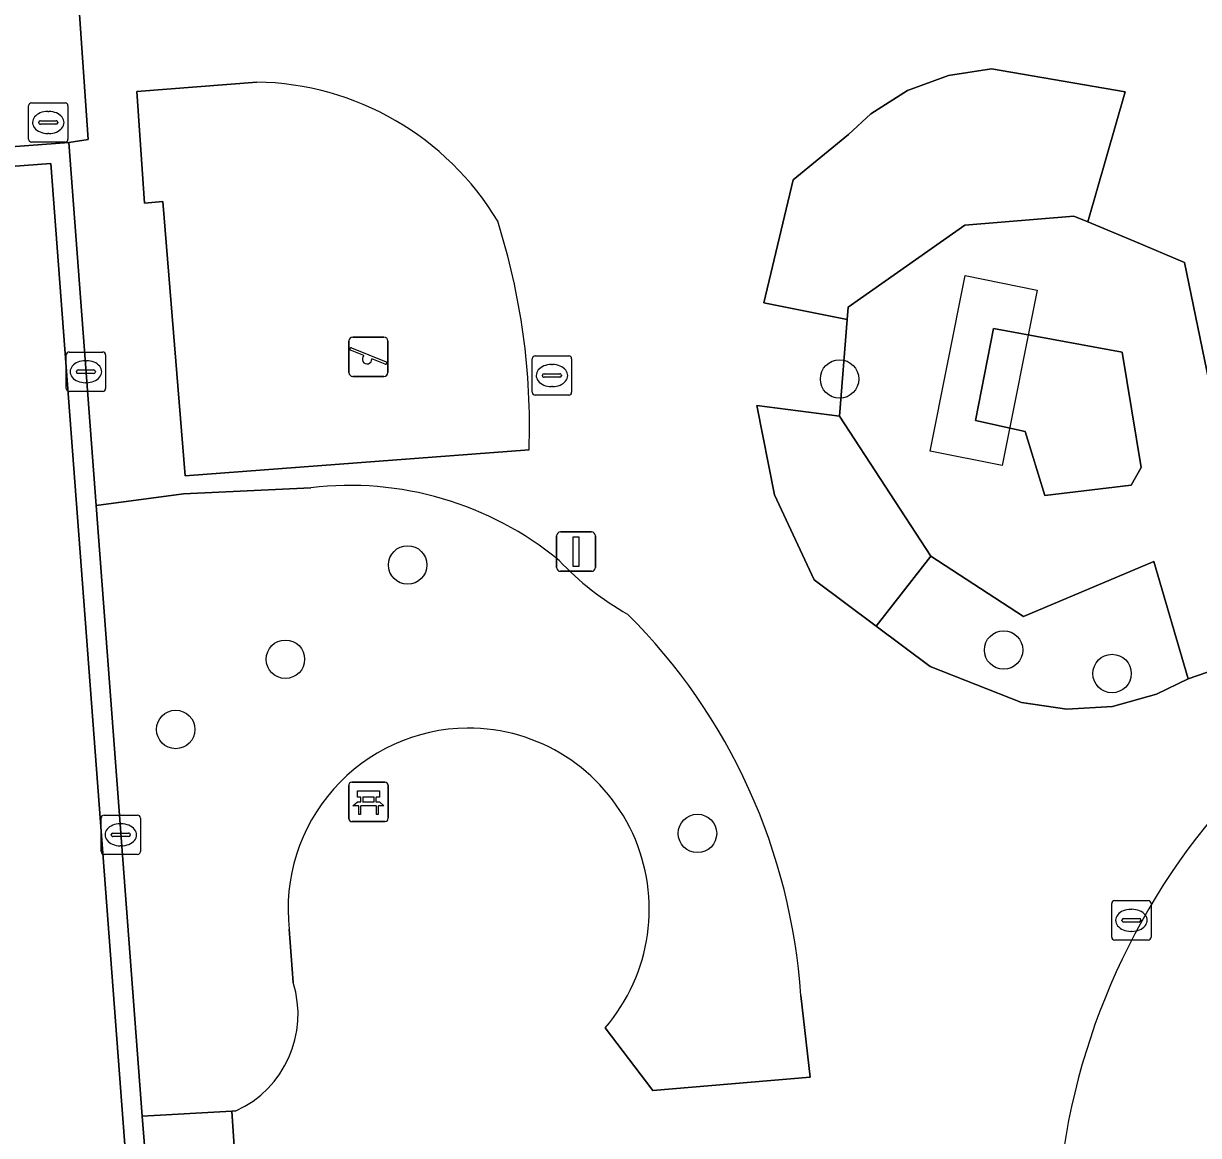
# Model space of a CAD drawing. Extents: x 160732 to 162107, y 387428 to 388479.
# Drawn here: x 160829 to 160858.88, y 387570.72 to 387598.99 of the extents above; entities that cross this region are included whole.
import ezdxf

# ---------------------------------------------------------------- set-up
doc = ezdxf.new("R2010")
doc.units = 0
for name, color, linetype in [('IMGEO_Bank', 7, 'Continuous'), ('IMGEO_Boom', 7, 'Continuous'), ('IMGEO_Groenvoorziening', 7, 'Continuous'), ('IMGEO_Hek', 7, 'Continuous'), ('IMGEO_Kolk', 7, 'Continuous'), ('IMGEO_Lichtmast', 7, 'Continuous'), ('IMGEO_Loofbos', 7, 'Continuous'), ('IMGEO_Pand', 7, 'Continuous'), ('IMGEO_Pand_vergunning_verleend', 7, 'Continuous'), ('IMGEO_Rioolput', 7, 'Continuous'), ('IMGEO_Speelvoorziening', 7, 'Continuous'), ('IMGEO_Terreindeel_gesloten', 7, 'Continuous'), ('IMGEO_Terreindeel_open', 7, 'Continuous'), ('IMGEO_Voetpad_op_trap', 7, 'Continuous'), ('IMGEO_Voetpad_open', 7, 'Continuous')]:
    doc.layers.add(name, color=color, linetype=linetype)

msp = doc.modelspace()

# ---------------------------------------------------------------- linework, layer by layer
at = {"layer": 'IMGEO_Bank'}
for p, q in [((160837.276, 387578.777), (160837.276, 387579.618)), ((160837.276, 387579.618), (160837.276, 387578.777)), ((160837.351, 387579.702), (160838.192, 387579.702)), ((160838.192, 387579.702), (160837.351, 387579.702)), ((160838.276, 387579.627), (160838.276, 387578.786)), ((160838.276, 387578.786), (160838.276, 387579.627)), ((160837.585, 387579.208), (160837.585, 387579.314)), ((160837.629, 387579.314), (160837.629, 387579.208)), ((160837.917, 387579.32), (160837.635, 387579.32)), ((160837.923, 387579.208), (160837.923, 387579.314)), ((160837.967, 387579.314), (160837.967, 387579.208)), ((160837.973, 387579.1), (160837.58, 387579.1)), ((160837.635, 387579.202), (160837.917, 387579.202)), ((160838.201, 387578.702), (160837.36, 387578.702)), ((160837.36, 387578.702), (160838.201, 387578.702))]:
    msp.add_line(p, q, dxfattribs=at)
for points in [[(160837.579, 387579.32), (160837.493, 387579.32), (160837.493, 387579.481), (160838.056, 387579.481), (160838.056, 387579.32), (160837.973, 387579.32)], [(160837.523, 387579.1), (160837.381, 387579.1), (160837.493, 387579.202), (160837.579, 387579.202)], [(160837.573, 387579.093), (160837.573, 387578.886), (160837.53, 387578.886), (160837.53, 387579.093)], [(160837.973, 387579.202), (160838.056, 387579.202), (160838.168, 387579.1), (160838.029, 387579.1)], [(160838.023, 387579.093), (160838.023, 387578.886), (160837.979, 387578.886), (160837.979, 387579.093)]]:
    msp.add_lwpolyline(points, dxfattribs=at)
for centre, radius, start, end in [((160837.354, 387579.624), 0.0779, 92.4484, 184.2845), ((160837.354, 387579.624), 0.0779, 92.4484, 184.2845), ((160838.198, 387579.624), 0.0779, 2.4484, 94.2845), ((160838.198, 387579.624), 0.0779, 2.4484, 94.2845), ((160837.578, 387579.313), 0.00671, 2.8957, 87.1043), ((160837.635, 387579.313), 0.00671, 92.8957, 177.1043), ((160837.917, 387579.313), 0.00671, 2.8957, 87.1043), ((160837.974, 387579.313), 0.00671, 92.8957, 177.1043), ((160837.523, 387579.093), 0.00671, 2.8957, 87.1043), ((160837.58, 387579.093), 0.00671, 92.8957, 177.1043), ((160837.578, 387579.209), 0.00671, 272.8957, 357.1043), ((160837.635, 387579.209), 0.00671, 182.8957, 267.1043), ((160837.917, 387579.209), 0.00671, 272.8957, 357.1043), ((160837.974, 387579.209), 0.00671, 182.8957, 267.1043), ((160837.972, 387579.093), 0.00671, 2.8957, 87.1043), ((160838.029, 387579.093), 0.00671, 92.8957, 177.1043), ((160837.354, 387578.78), 0.0779, 182.4484, 274.2845), ((160837.354, 387578.78), 0.0779, 182.4484, 274.2845), ((160838.198, 387578.78), 0.0779, 272.4484, 4.2845), ((160838.198, 387578.78), 0.0779, 272.4484, 4.2845)]:
    msp.add_arc(centre, radius, start, end, dxfattribs=at)
at = {"layer": 'IMGEO_Boom'}
for centre in [(160849.755, 387589.952), (160838.773, 387585.226), (160853.926, 387583.064), (160835.664, 387582.829), (160856.684, 387582.465), (160832.875, 387581.044), (160846.142, 387578.402)]:
    msp.add_circle(centre, 0.489, dxfattribs=at)
at = {"layer": 'IMGEO_Groenvoorziening'}
for points in [[(160836.311, 387587.187), (160833.07, 387587.031), (160830.855, 387586.738), (160832.025, 387571.213), (160834.305, 387571.346), (160834.405, 387571.352)], [(160835.86, 387574.612), (160835.759, 387575.967)], [(160843.795, 387573.462), (160845.009, 387571.87), (160849.005, 387572.204), (160848.768, 387574.282)]]:
    msp.add_lwpolyline(points, dxfattribs=at)
for centre, radius, start, end in [((160837.305, 387578.872), 8.375, 50.5579, 96.8144), ((160847.834, 387590.208), 7.13, 223.0696, 240.8984), ((160833.688, 387573.283), 15.113, 3.791, 45.0452), ((160840.333, 387576.478), 4.602, 90.5426, 186.377), ((160840.309, 387576.474), 4.607, 319.175, 90.2512), ((160833.291, 387573.804), 2.694, 294.442, 17.4538)]:
    msp.add_arc(centre, radius, start, end, dxfattribs=at)
at = {"layer": 'IMGEO_Hek'}
for points in [[(160849.949, 387591.467), (160847.829, 387591.885), (160848.574, 387595.012), (160849.982, 387596.17), (160850.55, 387596.691), (160851.484, 387597.285), (160852.521, 387597.67), (160853.616, 387597.832), (160857.016, 387597.252), (160856.068, 387593.947)], [(160849.75, 387589.004), (160847.655, 387589.28), (160848.102, 387587.007), (160849.108, 387584.848), (160850.688, 387583.67)], [(160857.744, 387585.317), (160858.617, 387582.334)], [(160850.688, 387583.67), (160852.062, 387582.645), (160854.378, 387581.729), (160855.53, 387581.557), (160856.693, 387581.629), (160857.815, 387581.941), (160858.617, 387582.334)], [(160858.617, 387582.334), (160859.82, 387582.749)]]:
    msp.add_lwpolyline(points, dxfattribs=at)
at = {"layer": 'IMGEO_Kolk'}
for p, q in [((160830.091, 387589.712), (160830.091, 387590.564)), ((160830.166, 387590.638), (160831.018, 387590.638)), ((160830.579, 387590.418), (160830.604, 387590.418)), ((160831.092, 387590.564), (160831.092, 387589.712)), ((160841.941, 387589.614), (160841.941, 387590.466)), ((160842.016, 387590.54), (160842.868, 387590.54)), ((160842.942, 387590.466), (160842.942, 387589.614)), ((160830.35, 387590.132), (160830.35, 387590.144)), ((160830.788, 387590.095), (160830.39, 387590.095)), ((160830.393, 387590.181), (160830.791, 387590.181)), ((160830.834, 387590.144), (160830.834, 387590.132)), ((160842.243, 387590.083), (160842.641, 387590.083)), ((160842.429, 387590.32), (160842.454, 387590.32)), ((160830.602, 387589.858), (160830.577, 387589.858)), ((160842.2, 387590.034), (160842.2, 387590.046)), ((160842.638, 387589.997), (160842.24, 387589.997)), ((160842.452, 387589.76), (160842.427, 387589.76)), ((160842.684, 387590.046), (160842.684, 387590.034)), ((160831.018, 387589.638), (160830.166, 387589.638)), ((160842.868, 387589.54), (160842.016, 387589.54)), ((160830.977, 387577.941), (160830.977, 387578.793)), ((160831.052, 387578.867), (160831.904, 387578.867)), ((160831.978, 387578.793), (160831.978, 387577.941)), ((160831.279, 387578.41), (160831.677, 387578.41)), ((160831.465, 387578.647), (160831.49, 387578.647)), ((160831.236, 387578.361), (160831.236, 387578.373)), ((160831.674, 387578.324), (160831.276, 387578.324)), ((160831.72, 387578.373), (160831.72, 387578.361)), ((160831.904, 387577.867), (160831.052, 387577.867)), ((160831.488, 387578.087), (160831.463, 387578.087)), ((160856.675, 387575.767), (160856.675, 387576.619)), ((160856.75, 387576.693), (160857.602, 387576.693)), ((160857.676, 387576.619), (160857.676, 387575.767)), ((160857.163, 387576.473), (160857.188, 387576.473)), ((160856.934, 387576.187), (160856.934, 387576.199)), ((160857.372, 387576.15), (160856.974, 387576.15)), ((160856.977, 387576.236), (160857.375, 387576.236)), ((160857.418, 387576.199), (160857.418, 387576.187)), ((160857.186, 387575.913), (160857.161, 387575.913)), ((160857.602, 387575.693), (160856.75, 387575.693))]:
    msp.add_line(p, q, dxfattribs=at)
for points in [[(160830.091, 387589.712), (160830.091, 387590.564)], [(160830.166, 387590.638), (160831.018, 387590.638)], [(160831.092, 387590.564), (160831.092, 387589.712)], [(160841.941, 387589.614), (160841.941, 387590.466)], [(160842.016, 387590.54), (160842.868, 387590.54)], [(160842.942, 387590.466), (160842.942, 387589.614)], [(160831.018, 387589.638), (160830.166, 387589.638)], [(160842.868, 387589.54), (160842.016, 387589.54)], [(160830.977, 387577.941), (160830.977, 387578.793)], [(160831.052, 387578.867), (160831.904, 387578.867)], [(160831.978, 387578.793), (160831.978, 387577.941)], [(160831.904, 387577.867), (160831.052, 387577.867)], [(160856.675, 387575.767), (160856.675, 387576.619)], [(160856.75, 387576.693), (160857.602, 387576.693)], [(160857.676, 387576.619), (160857.676, 387575.767)], [(160857.602, 387575.693), (160856.75, 387575.693)]]:
    msp.add_lwpolyline(points, dxfattribs=at)
for centre, radius, start, end in [((160830.168, 387590.562), 0.0765, 91.552, 178.448), ((160830.168, 387590.562), 0.0765, 91.552, 178.448), ((160831.016, 387590.562), 0.0765, 1.552, 88.448), ((160831.016, 387590.562), 0.0765, 1.552, 88.448), ((160842.018, 387590.464), 0.0765, 91.552, 178.448), ((160842.018, 387590.464), 0.0765, 91.552, 178.448), ((160842.866, 387590.464), 0.0765, 1.552, 88.448), ((160842.866, 387590.464), 0.0765, 1.552, 88.448), ((160830.39, 387590.141), 0.0403, 85.8775, 175.7526), ((160830.387, 387590.131), 0.0366, 178.938, 274.7102), ((160830.791, 387590.138), 0.043, 264.8664, 352.4533), ((160830.795, 387590.143), 0.0386, 1.7309, 96.639), ((160842.24, 387590.043), 0.0403, 85.8775, 175.7526), ((160842.645, 387590.045), 0.0386, 1.7309, 96.639), ((160842.237, 387590.033), 0.0366, 178.938, 274.7102), ((160842.641, 387590.04), 0.043, 264.8664, 352.4533), ((160830.168, 387589.714), 0.0765, 181.552, 268.448), ((160830.168, 387589.714), 0.0765, 181.552, 268.448), ((160831.016, 387589.714), 0.0765, 271.552, 358.448), ((160831.016, 387589.714), 0.0765, 271.552, 358.448), ((160842.018, 387589.616), 0.0765, 181.552, 268.448), ((160842.018, 387589.616), 0.0765, 181.552, 268.448), ((160842.866, 387589.616), 0.0765, 271.552, 358.448), ((160842.866, 387589.616), 0.0765, 271.552, 358.448), ((160831.054, 387578.791), 0.0765, 91.552, 178.448), ((160831.054, 387578.791), 0.0765, 91.552, 178.448), ((160831.902, 387578.791), 0.0765, 1.552, 88.448), ((160831.902, 387578.791), 0.0765, 1.552, 88.448), ((160831.276, 387578.37), 0.0403, 85.8775, 175.7526), ((160831.681, 387578.372), 0.0386, 1.7309, 96.639), ((160831.273, 387578.36), 0.0366, 178.938, 274.7102), ((160831.677, 387578.367), 0.043, 264.8664, 352.4533), ((160831.054, 387577.943), 0.0765, 181.552, 268.448), ((160831.054, 387577.943), 0.0765, 181.552, 268.448), ((160831.902, 387577.943), 0.0765, 271.552, 358.448), ((160831.902, 387577.943), 0.0765, 271.552, 358.448), ((160856.752, 387576.617), 0.0765, 91.552, 178.448), ((160856.752, 387576.617), 0.0765, 91.552, 178.448), ((160857.6, 387576.617), 0.0765, 1.552, 88.448), ((160857.6, 387576.617), 0.0765, 1.552, 88.448), ((160856.974, 387576.196), 0.0403, 85.8775, 175.7526), ((160856.971, 387576.186), 0.0366, 178.938, 274.7102), ((160857.375, 387576.193), 0.043, 264.8664, 352.4533), ((160857.379, 387576.198), 0.0386, 1.7309, 96.639), ((160856.752, 387575.769), 0.0765, 181.552, 268.448), ((160856.752, 387575.769), 0.0765, 181.552, 268.448), ((160857.6, 387575.769), 0.0765, 271.552, 358.448), ((160857.6, 387575.769), 0.0765, 271.552, 358.448)]:
    msp.add_arc(centre, radius, start, end, dxfattribs=at)
for centre, major_axis, ratio, start_param, end_param in [((160830.578, 387590.138), (-0.387, 0.002), 0.722429, 4.712389, 7.853982), ((160830.603, 387590.138), (-0.39, 0.002), 0.717154, 1.570796, 4.712389), ((160842.428, 387590.04), (-0.387, 0.002), 0.722429, 4.712389, 7.853982), ((160842.453, 387590.04), (-0.39, 0.002), 0.717154, 1.570796, 4.712389), ((160831.464, 387578.367), (-0.387, 0.002), 0.722429, 4.712389, 7.853982), ((160831.489, 387578.367), (-0.39, 0.002), 0.717154, 1.570796, 4.712389), ((160857.162, 387576.193), (-0.387, 0.002), 0.722429, 4.712389, 7.853982), ((160857.187, 387576.193), (-0.39, 0.002), 0.717154, 1.570796, 4.712389)]:
    msp.add_ellipse(centre, major_axis=major_axis, ratio=ratio, start_param=start_param, end_param=end_param, dxfattribs=at)
at = {"layer": 'IMGEO_Lichtmast'}
for p, q in [((160842.558, 387585.164), (160842.558, 387585.964)), ((160842.558, 387585.964), (160842.558, 387585.164)), ((160842.658, 387586.064), (160843.448, 387586.064)), ((160843.448, 387586.064), (160842.658, 387586.064)), ((160843.548, 387585.964), (160843.548, 387585.164)), ((160843.548, 387585.164), (160843.548, 387585.964)), ((160843.448, 387585.064), (160842.658, 387585.064)), ((160842.658, 387585.064), (160843.448, 387585.064))]:
    msp.add_line(p, q, dxfattribs=at)
msp.add_lwpolyline([(160842.978, 387585.939), (160843.128, 387585.939), (160843.128, 387585.189), (160842.978, 387585.189), (160842.978, 387585.939)], dxfattribs=at)
for centre, start, end in [((160842.658, 387585.964), 90, 180), ((160842.658, 387585.964), 90, 180), ((160843.448, 387585.964), 0, 90), ((160843.448, 387585.964), 360, 90), ((160842.658, 387585.164), 180, 270), ((160842.658, 387585.164), 180, 270), ((160843.448, 387585.164), 270, 0), ((160843.448, 387585.164), 270, 0)]:
    msp.add_arc(centre, 0.1, start, end, dxfattribs=at)
at = {"layer": 'IMGEO_Loofbos'}
for points in [[(160857.016, 387597.252), (160853.616, 387597.832), (160852.521, 387597.67), (160851.484, 387597.285), (160850.55, 387596.691), (160849.982, 387596.17), (160848.574, 387595.012), (160847.829, 387591.885), (160849.949, 387591.467), (160849.974, 387591.78), (160852.936, 387593.865), (160855.716, 387594.095), (160856.068, 387593.947)], [(160852.074, 387585.452), (160849.75, 387589.004), (160847.655, 387589.28), (160848.102, 387587.007), (160849.108, 387584.848), (160850.688, 387583.67)], [(160852.074, 387585.452), (160850.688, 387583.67), (160852.062, 387582.645), (160854.378, 387581.729), (160855.53, 387581.557), (160856.693, 387581.629), (160857.815, 387581.941), (160858.617, 387582.334), (160857.744, 387585.317), (160854.431, 387583.914)]]:
    msp.add_lwpolyline(points, close=True, dxfattribs=at)
at = {"layer": 'IMGEO_Pand'}
msp.add_lwpolyline([(160857.171, 387587.255), (160857.423, 387587.701), (160856.939, 387590.633), (160853.672, 387591.239), (160853.214, 387588.9), (160854.472, 387588.614), (160854.975, 387586.991)], close=True, dxfattribs=at)
at = {"layer": 'IMGEO_Pand_vergunning_verleend'}
msp.add_lwpolyline([(160852.055, 387588.119), (160852.948, 387592.579), (160854.783, 387592.212), (160853.891, 387587.752)], close=True, dxfattribs=at)
at = {"layer": 'IMGEO_Rioolput'}
for p, q in [((160829.209, 387596.972), (160830.061, 387596.972)), ((160829.134, 387596.046), (160829.134, 387596.898)), ((160829.622, 387596.752), (160829.647, 387596.752)), ((160830.135, 387596.898), (160830.135, 387596.046)), ((160829.393, 387596.466), (160829.393, 387596.478)), ((160829.831, 387596.429), (160829.433, 387596.429)), ((160829.436, 387596.515), (160829.834, 387596.515)), ((160829.877, 387596.478), (160829.877, 387596.466)), ((160829.645, 387596.192), (160829.62, 387596.192)), ((160830.061, 387595.972), (160829.209, 387595.972))]:
    msp.add_line(p, q, dxfattribs=at)
for points in [[(160829.209, 387596.972), (160830.061, 387596.972)], [(160829.134, 387596.046), (160829.134, 387596.898)], [(160830.135, 387596.898), (160830.135, 387596.046)], [(160830.061, 387595.972), (160829.209, 387595.972)]]:
    msp.add_lwpolyline(points, dxfattribs=at)
for centre, radius, start, end in [((160829.211, 387596.896), 0.0765, 91.552, 178.448), ((160829.211, 387596.896), 0.0765, 91.552, 178.448), ((160830.059, 387596.896), 0.0765, 1.552, 88.448), ((160830.059, 387596.896), 0.0765, 1.552, 88.448), ((160829.433, 387596.475), 0.0403, 85.8775, 175.7526), ((160829.43, 387596.465), 0.0366, 178.938, 274.7102), ((160829.834, 387596.472), 0.043, 264.8664, 352.4533), ((160829.838, 387596.477), 0.0386, 1.7309, 96.639), ((160829.211, 387596.048), 0.0765, 181.552, 268.448), ((160829.211, 387596.048), 0.0765, 181.552, 268.448), ((160830.059, 387596.048), 0.0765, 271.552, 358.448), ((160830.059, 387596.048), 0.0765, 271.552, 358.448)]:
    msp.add_arc(centre, radius, start, end, dxfattribs=at)
for centre, major_axis, ratio, start_param, end_param in [((160829.621, 387596.472), (-0.387, 0.002), 0.722429, 4.712389, 7.853982), ((160829.646, 387596.472), (-0.39, 0.002), 0.717154, 1.570796, 4.712389)]:
    msp.add_ellipse(centre, major_axis=major_axis, ratio=ratio, start_param=start_param, end_param=end_param, dxfattribs=at)
at = {"layer": 'IMGEO_Speelvoorziening'}
for p, q in [((160837.379, 387591.018), (160838.169, 387591.018)), ((160838.169, 387591.018), (160837.379, 387591.018)), ((160837.279, 387590.118), (160837.279, 387590.918)), ((160837.279, 387590.918), (160837.279, 387590.118)), ((160837.662, 387590.546), (160837.323, 387590.683)), ((160837.348, 387590.743), (160838.224, 387590.39)), ((160838.269, 387590.918), (160838.269, 387590.118)), ((160838.269, 387590.118), (160838.269, 387590.918)), ((160838.2, 387590.33), (160837.86, 387590.467)), ((160838.169, 387590.018), (160837.379, 387590.018)), ((160837.379, 387590.018), (160838.169, 387590.018))]:
    msp.add_line(p, q, dxfattribs=at)
for centre, radius, start, end in [((160837.379, 387590.918), 0.1, 90, 180), ((160837.379, 387590.918), 0.1, 90, 180), ((160838.169, 387590.918), 0.1, 0, 90), ((160838.169, 387590.918), 0.1, 360, 90), ((160837.336, 387590.713), 0.0327, 68.078, 248.078), ((160837.741, 387590.456), 0.12, 130.9928, 5.1632), ((160838.212, 387590.36), 0.0327, 248.078, 68.078), ((160837.379, 387590.118), 0.1, 180, 270), ((160837.379, 387590.118), 0.1, 180, 270), ((160838.169, 387590.118), 0.1, 270, 0), ((160838.169, 387590.118), 0.1, 270, 0)]:
    msp.add_arc(centre, radius, start, end, dxfattribs=at)
at = {"layer": 'IMGEO_Terreindeel_gesloten'}
msp.add_lwpolyline([(160834.936, 387597.499), (160831.886, 387597.256), (160832.085, 387594.42), (160832.548, 387594.462), (160833.115, 387587.494), (160841.861, 387588.153)], dxfattribs=at)
msp.add_lwpolyline([(160832.408, 387559.477), (160829.698, 387595.431), (160811.376, 387594.053), (160814.738, 387558.146)], close=True, dxfattribs=at)
for centre, radius, start, end in [((160834.821, 387590.229), 7.271, 30.8737, 89.0961), ((160824.63, 387588.741), 17.241, 358.0467, 17.6218)]:
    msp.add_arc(centre, radius, start, end, dxfattribs=at)
at = {"layer": 'IMGEO_Terreindeel_open'}
msp.add_lwpolyline([(160812.685, 387614.615), (160815.574, 387614.813), (160815.303, 387618.784), (160804.502, 387618.061), (160805.239, 387606.864), (160807.923, 387607.046), (160809.055, 387607.122), (160810.831, 387594.513), (160830.159, 387595.967), (160830.648, 387596.042), (160830.372, 387600.085), (160835.017, 387600.403), (160833.369, 387621.938), (160823.232, 387621.25), (160823.266, 387619.709), (160826.041, 387619.899), (160828.582, 387620.073), (160828.874, 387615.798), (160829.438, 387607.542), (160825.499, 387607.273), (160825.659, 387604.927), (160813.405, 387604.09)], close=True, dxfattribs=at)
msp.add_arc((160872.546, 387567.755), 17.294, 138.8458, 177.2691, dxfattribs=at)
at = {"layer": 'IMGEO_Voetpad_op_trap'}
msp.add_lwpolyline([(160834.305, 387571.346), (160832.025, 387571.213), (160832.105, 387570.153), (160834.374, 387570.201)], close=True, dxfattribs=at)
at = {"layer": 'IMGEO_Voetpad_open'}
for points in [[(160889.471, 387625.632), (160849.183, 387623.16), (160841.809, 387618.365), (160841.563, 387622.494), (160833.369, 387621.938), (160835.017, 387600.403), (160830.372, 387600.085), (160830.648, 387596.042), (160830.159, 387595.967), (160830.855, 387586.738), (160833.07, 387587.031), (160836.311, 387587.187)], [(160849.108, 387584.848), (160848.102, 387587.007), (160847.655, 387589.28), (160849.75, 387589.004), (160849.949, 387591.467), (160847.829, 387591.885), (160848.574, 387595.012), (160849.982, 387596.17), (160850.55, 387596.691), (160851.484, 387597.285), (160852.521, 387597.67), (160853.616, 387597.832), (160857.016, 387597.252), (160856.068, 387593.947), (160857.243, 387593.453), (160858.528, 387592.914), (160859.945, 387586.051), (160863.744, 387591.009), (160881.899, 387591.148), (160880.88, 387599.303), (160885.373, 387597.499), (160889.288, 387597.96), (160893.739, 387598.484)], [(160833.115, 387587.494), (160832.548, 387594.462), (160832.085, 387594.42), (160831.886, 387597.256), (160834.936, 387597.499)], [(160841.861, 387588.153), (160833.115, 387587.494)], [(160877.892, 387585.614), (160867.819, 387585.986), (160866.976, 387585.852), (160864.637, 387584.879), (160862.395, 387583.636), (160859.82, 387582.749), (160858.617, 387582.334), (160857.815, 387581.941), (160856.693, 387581.629), (160855.53, 387581.557), (160854.378, 387581.729), (160852.062, 387582.645), (160850.688, 387583.67), (160849.108, 387584.848)], [(160835.759, 387575.967), (160835.86, 387574.612)], [(160848.768, 387574.282), (160849.005, 387572.204), (160845.009, 387571.87), (160843.795, 387573.462)], [(160834.405, 387571.352), (160834.305, 387571.346), (160834.374, 387570.201)]]:
    msp.add_lwpolyline(points, dxfattribs=at)
for points in [[(160830.159, 387595.967), (160810.831, 387594.513), (160814.286, 387557.61), (160832.945, 387559.016), (160832.105, 387570.153), (160832.025, 387571.213), (160830.855, 387586.738)], [(160829.698, 387595.431), (160832.408, 387559.477), (160814.738, 387558.146), (160811.376, 387594.053)], [(160854.431, 387583.914), (160857.744, 387585.317), (160858.617, 387582.334), (160859.82, 387582.749), (160859.148, 387585.487), (160859.945, 387586.051), (160858.528, 387592.914), (160857.243, 387593.453), (160856.068, 387593.947), (160855.716, 387594.095), (160852.936, 387593.865), (160849.974, 387591.78), (160849.949, 387591.467), (160849.75, 387589.004), (160852.074, 387585.452)], [(160854.975, 387586.991), (160854.472, 387588.614), (160853.214, 387588.9), (160853.672, 387591.239), (160856.939, 387590.633), (160857.423, 387587.701), (160857.171, 387587.255)]]:
    msp.add_lwpolyline(points, close=True, dxfattribs=at)
for centre, radius, start, end in [((160834.821, 387590.229), 7.271, 30.8737, 89.0961), ((160824.63, 387588.741), 17.241, 358.0467, 17.6218), ((160837.305, 387578.872), 8.375, 50.5579, 96.8144), ((160847.834, 387590.208), 7.13, 223.0696, 240.8984), ((160833.688, 387573.283), 15.113, 3.791, 45.0452), ((160840.333, 387576.478), 4.602, 90.5426, 186.377), ((160840.309, 387576.474), 4.607, 319.175, 90.2512), ((160872.546, 387567.755), 17.294, 138.8458, 177.2691), ((160833.291, 387573.804), 2.694, 294.442, 17.4538)]:
    msp.add_arc(centre, radius, start, end, dxfattribs=at)

doc.saveas('drawing.dxf')
